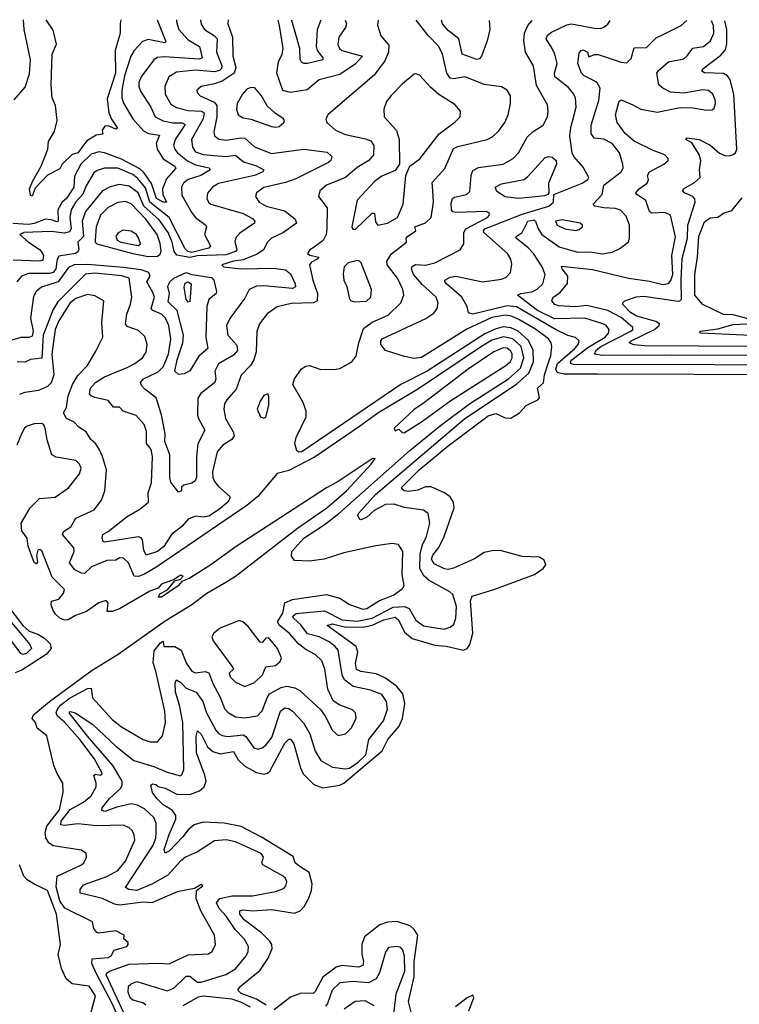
# Model space of a CAD drawing. Extents: x 1954683 to 2060285, y 904798 to 1016299.
# Tile 443 of 472: x 2032409 to 2036198, y 1011070 to 1016256. Entities that reach past the tile are written whole.
import ezdxf

# ---------------------------------------------------------------- set-up
doc = ezdxf.new("R2010")
doc.units = 0

msp = doc.modelspace()

# ---------------------------------------------------------------- linework, layer by layer
at = {"layer": '0CON10XD'}
for points in [[(2033506.1, 1016254.9), (2033504.6, 1016235), (2033529.1, 1016165), (2033531, 1016065), (2033546.6, 1016005), (2033538.4, 1015975), (2033475, 1015932.3), (2033435, 1015918.1), (2033364.7, 1015905.3), (2033342.2, 1015885), (2033343.1, 1015873.1), (2033358.6, 1015855), (2033432.8, 1015822.8), (2033447.3, 1015805), (2033446.5, 1015745), (2033430.6, 1015665), (2033435, 1015644.3), (2033457.9, 1015627.9), (2033495, 1015621.1), (2033575, 1015634.3), (2033595, 1015632.3), (2033645, 1015585.9), (2033735, 1015551.9), (2033905, 1015574.7), (2034028.1, 1015558.1), (2034052.9, 1015535), (2034047.1, 1015515), (2034034.3, 1015505), (2033862.2, 1015417.8), (2033808.5, 1015398.5), (2033695, 1015372.8), (2033655.5, 1015345), (2033650, 1015325), (2033670, 1015295), (2033705.7, 1015275), (2033805, 1015248.8), (2033859.2, 1015205), (2033865.7, 1015185), (2033797.5, 1015135), (2033734.4, 1015105), (2033713.5, 1015085), (2033692.1, 1015045), (2033658.5, 1015021.5), (2033585, 1014992.4), (2033535, 1014984.7), (2033473.3, 1014965), (2033484.1, 1014954.1), (2033572.5, 1014945), (2033745, 1014948), (2033808.6, 1014938.6), (2033835, 1014917.1), (2033859.7, 1014865), (2033860.9, 1014849.1), (2033845, 1014840.8), (2033695, 1014854.3), (2033655, 1014852.6), (2033617.8, 1014835), (2033595, 1014789.2), (2033515, 1014682.9), (2033497.7, 1014645), (2033504, 1014595), (2033552.4, 1014542.4), (2033555, 1014513.3), (2033535, 1014488.6), (2033455, 1014444.5), (2033436.5, 1014405), (2033440.9, 1014365), (2033435.4, 1014345), (2033361.9, 1014288.1), (2033347.3, 1014262.7), (2033345.3, 1014175), (2033350.3, 1014155), (2033383.1, 1014095), (2033347.1, 1014022.9), (2033338.8, 1013955), (2033338.8, 1013845), (2033332.6, 1013827.4), (2033315, 1013815.9), (2033272.5, 1013805), (2033260, 1013795), (2033260, 1013775), (2033245, 1013767.5), (2033205, 1013819.6), (2033199.6, 1013845), (2033198.5, 1013965), (2033173.2, 1014035), (2033175.1, 1014075), (2033155.9, 1014175), (2033127.7, 1014265), (2033069.1, 1014309.1), (2033049.2, 1014329.2), (2033044.5, 1014345), (2033061.3, 1014365), (2033138.7, 1014401.3), (2033165, 1014427.2), (2033192.3, 1014495), (2033203.7, 1014573.7), (2033193.6, 1014645), (2033176.1, 1014685), (2033155, 1014705.6), (2033110, 1014725), (2033101.5, 1014735), (2033117.7, 1014795), (2033110.1, 1014820.1), (2033077.3, 1014875), (2033095.3, 1014905), (2033088.8, 1014925), (2033048.6, 1014938.6), (2032955, 1014950.4), (2032765, 1014967.6), (2032695.1, 1014964.9), (2032665, 1014951.9), (2032610.8, 1014875), (2032522.7, 1014847.3), (2032495.4, 1014825), (2032481, 1014799), (2032464.8, 1014685), (2032479.8, 1014615), (2032475, 1014588.8), (2032457.5, 1014582.5), (2032415, 1014582.7), (2032333, 1014557)], [(2033133.1, 1016255.4), (2033178.9, 1016141.1), (2033175.3, 1016134.7), (2033165, 1016135.4), (2033085, 1016151.9), (2033055, 1016142.2), (2033010.7, 1016095), (2032993.7, 1016065), (2032960.5, 1015960.5), (2032947.4, 1015885), (2032946.9, 1015845), (2032955.9, 1015815.9), (2033004.2, 1015734.2), (2033060.3, 1015670.3), (2033086.3, 1015656.3), (2033145, 1015648.9), (2033128, 1015605), (2033131.9, 1015575), (2033165, 1015524.2), (2033225.5, 1015485), (2033231.5, 1015475), (2033181.5, 1015418.5), (2033161.4, 1015365), (2033162.4, 1015335), (2033182, 1015295), (2033165, 1015294.4), (2033128.2, 1015315), (2033102.8, 1015392.8), (2033062, 1015452), (2033041.4, 1015471.4), (2032945, 1015521.1), (2032855, 1015555.2), (2032825, 1015560.6), (2032785, 1015548.5), (2032730.3, 1015495), (2032697.8, 1015432.2), (2032693.4, 1015375), (2032655, 1015315.1), (2032632.4, 1015295), (2032609.5, 1015255), (2032610.8, 1015195), (2032605, 1015191.9), (2032575, 1015203), (2032545, 1015205.8), (2032485, 1015182.1), (2032455, 1015178), (2032373.4, 1015183.4)], [(2033234.6, 1016255.2), (2033234.7, 1016245), (2033246.5, 1016205), (2033295, 1016150.6), (2033356, 1016115), (2033369.6, 1016055), (2033355, 1016049), (2033169, 1016061), (2033132.2, 1016057.8), (2033114.6, 1016045), (2033047.5, 1015955), (2033036.5, 1015925), (2033035.9, 1015905), (2033045, 1015880), (2033100, 1015795), (2033122.1, 1015745), (2033164.2, 1015724.2), (2033215, 1015713.4), (2033265, 1015712.9), (2033279.6, 1015705), (2033226.5, 1015625), (2033219.3, 1015595), (2033224.8, 1015575), (2033239.5, 1015555), (2033292.6, 1015512.6), (2033335, 1015491.2), (2033405.8, 1015475.8), (2033412.5, 1015465), (2033361.8, 1015435), (2033295, 1015414.8), (2033270.9, 1015395), (2033260.5, 1015375), (2033263, 1015333), (2033315, 1015238.5), (2033335, 1015214.7), (2033388.6, 1015175), (2033391.9, 1015165), (2033381.1, 1015125), (2033412.7, 1015065), (2033405, 1015053.8), (2033315, 1015030.2), (2033294.6, 1015034.6), (2033279.6, 1015049.6), (2033195, 1015214.8), (2033094.8, 1015294.8), (2033071, 1015371), (2033030.6, 1015420.6), (2033005, 1015440.3), (2032925, 1015473.8), (2032855, 1015474.3), (2032817.3, 1015462.7), (2032799.6, 1015450.4), (2032758.7, 1015381.3), (2032742, 1015338), (2032705, 1015296.8), (2032679.5, 1015255), (2032672.7, 1015215), (2032680, 1015155), (2032671, 1015139), (2032645, 1015131.5), (2032575, 1015140.7), (2032430, 1015135), (2032409.2, 1015125), (2032454.7, 1015085), (2032517.1, 1015045), (2032534, 1015015), (2032529.9, 1014990.1), (2032515, 1014984.1), (2032375, 1014990.4)], [(2032380, 1015835), (2032438.2, 1015901.8), (2032459.5, 1015970.5), (2032465.2, 1016045), (2032432.9, 1016205), (2032429.3, 1016256.4)], [(2033361.1, 1016255.1), (2033363.4, 1016233.4), (2033381.8, 1016205), (2033435, 1016172.2), (2033448, 1016155), (2033445.6, 1016085), (2033472.2, 1016015), (2033471.4, 1015998.6), (2033461.3, 1015988.7), (2033435, 1015982.2), (2033335, 1015990.2), (2033235, 1015980), (2033193.8, 1015955), (2033173.2, 1015905), (2033175.3, 1015865), (2033205, 1015812.3), (2033235, 1015793.7), (2033295, 1015778.4), (2033364, 1015774), (2033380.8, 1015765), (2033373.9, 1015735), (2033314.2, 1015625), (2033318, 1015585), (2033335, 1015560.3), (2033375, 1015546.5), (2033495, 1015535.2), (2033545, 1015543.2), (2033587.6, 1015507.6), (2033655, 1015487.1), (2033694.2, 1015465), (2033688.1, 1015455), (2033644.2, 1015435), (2033455.9, 1015394.1), (2033424.6, 1015375), (2033398.1, 1015341.9), (2033393.8, 1015315), (2033402.9, 1015295), (2033415, 1015284.7), (2033585, 1015236.4), (2033635, 1015209.3), (2033646.4, 1015195), (2033644.4, 1015185), (2033568.3, 1015131.7), (2033548.9, 1015111.1), (2033541.5, 1015088.5), (2033551.3, 1015045), (2033545.3, 1015035), (2033495, 1015018.6), (2033345, 1015012), (2033305, 1015004.5), (2033236.3, 1015016.3), (2033221.7, 1015035), (2033211.4, 1015085), (2033191.1, 1015135), (2033142.8, 1015202.8), (2033062.6, 1015275), (2033032.7, 1015345), (2032985, 1015380), (2032932.1, 1015387.9), (2032885, 1015376.5), (2032845.2, 1015354.8), (2032755, 1015246.1), (2032738.5, 1015195), (2032745.5, 1015115), (2032714.1, 1015085), (2032720, 1015045), (2032715, 1015034), (2032703.3, 1015025), (2032615, 1015011.1), (2032605.2, 1014994.8), (2032598.9, 1014945), (2032584.1, 1014925), (2032565, 1014919.8), (2032455, 1014920.4), (2032419.1, 1014905), (2032394, 1014876)], [(2034295.5, 1016253.7), (2034292.1, 1016227.9), (2034310.6, 1016170.6), (2034353.1, 1016123.1), (2034350.3, 1016085), (2034330.9, 1016039.1), (2034275.2, 1015964.8), (2034033.8, 1015756.2), (2034021.4, 1015735), (2034026, 1015715), (2034072, 1015675), (2034125, 1015651.6), (2034229.7, 1015629.7), (2034258.3, 1015618.2), (2034272.9, 1015592.9), (2034271.2, 1015545), (2034247.9, 1015515), (2034185, 1015477.6), (2034125, 1015424.6), (2034024.4, 1015385.6), (2033988.5, 1015355), (2033981.9, 1015325), (2034027.1, 1015265), (2034026.4, 1015155), (2034021.8, 1015125), (2034007.1, 1015092.9), (2033958.8, 1015058.8), (2033936.2, 1015045), (2033923.3, 1015025), (2033936.1, 1015016.1), (2033983.3, 1015005), (2033975.7, 1014995), (2033945, 1014979.5), (2033934.6, 1014965), (2033952.6, 1014885), (2033976.5, 1014815), (2033974.7, 1014775.3), (2033955.7, 1014764.3), (2033838.5, 1014761.5), (2033765, 1014743.2), (2033712.3, 1014707.7), (2033670.8, 1014655), (2033656.5, 1014613.5), (2033653.4, 1014506.6), (2033641.4, 1014465), (2033624.1, 1014435), (2033575.6, 1014384.4), (2033549.3, 1014310.7), (2033499.6, 1014255), (2033487.4, 1014232.6), (2033483.4, 1014205), (2033492.6, 1014155), (2033532.2, 1014085), (2033537.3, 1014065), (2033525, 1014045.5), (2033477.5, 1014015), (2033449.1, 1013980.9), (2033424.7, 1013875), (2033425.9, 1013845), (2033434.8, 1013824.8), (2033455, 1013798.5), (2033514.6, 1013745), (2033515.3, 1013735), (2033503.8, 1013715), (2033455.7, 1013674.3), (2033405, 1013642.1), (2033376.2, 1013636.2), (2033335, 1013641.7), (2033296.5, 1013625), (2033263.1, 1013586.9), (2033207.9, 1013545), (2033167.9, 1013482.1), (2033134.7, 1013455), (2033075, 1013436.2), (2033062.4, 1013462.4), (2033055, 1013516.9), (2033048, 1013528), (2033035, 1013533.3), (2032855, 1013504.6), (2032848.8, 1013508.8), (2032843.2, 1013525), (2032845.7, 1013545), (2032875, 1013560.6), (2032975, 1013640), (2033041.9, 1013678.1), (2033086.2, 1013715), (2033086, 1013765), (2033102.4, 1013817.6), (2033108.7, 1013955), (2033101.7, 1013991.7), (2033077.1, 1014025), (2033077.1, 1014087.1), (2033063.8, 1014125), (2033022.3, 1014172.3), (2032954.3, 1014194.3), (2032935, 1014215.8), (2032903.3, 1014215), (2032875, 1014250.7), (2032805, 1014266.8), (2032785.8, 1014275), (2032776.4, 1014286.4), (2032780.8, 1014315), (2032807.1, 1014345), (2032855.5, 1014375), (2032975, 1014423.6), (2033015, 1014446.1), (2033054.5, 1014475), (2033073.8, 1014505), (2033080, 1014545), (2033067.7, 1014587.7), (2033035, 1014618.5), (2032975, 1014640.6), (2032966.7, 1014655), (2032972.2, 1014705), (2032992.7, 1014757.3), (2032998.6, 1014795), (2032984.6, 1014895), (2032947.1, 1014907.1), (2032805, 1014921.6), (2032755, 1014915.8), (2032609.9, 1014770.1), (2032585, 1014730), (2032533, 1014595), (2032525.8, 1014474.2), (2032465, 1014466.2), (2032435, 1014452.7), (2032395, 1014454.1)], [(2032941.4, 1016255.7), (2032937.5, 1016235), (2032937.5, 1016185), (2032911.4, 1016095), (2032913.8, 1015975), (2032869.9, 1015840.1), (2032877.8, 1015765), (2032891.9, 1015731.9), (2032923.8, 1015685), (2032915, 1015680), (2032875, 1015698), (2032857.5, 1015695), (2032843.8, 1015675), (2032845.8, 1015654.2), (2032812.1, 1015647.9), (2032761.9, 1015618.1), (2032715, 1015555.8), (2032685, 1015546.7), (2032632.5, 1015495), (2032619.3, 1015470.7), (2032555, 1015437.5), (2032490.7, 1015369.3), (2032475, 1015326.7), (2032465, 1015330), (2032460, 1015365), (2032476, 1015405), (2032522.5, 1015485), (2032556.2, 1015575), (2032560, 1015615), (2032591.7, 1015668.3), (2032606.2, 1015725), (2032598.1, 1015805), (2032579.5, 1015845), (2032573.8, 1015913.8), (2032579.4, 1016075), (2032602.8, 1016127.2), (2032585, 1016200.8), (2032548.3, 1016256.2)], [(2033127.2, 1011972.8), (2033127.3, 1012025), (2033115, 1012054.5), (2033065, 1012100), (2033029.7, 1012119.7), (2032995, 1012125.6), (2032920.9, 1012109.1), (2032856.6, 1012086.6), (2032841.8, 1012091.8), (2032843.1, 1012105), (2032881.6, 1012155), (2032942.1, 1012207.9), (2032948.9, 1012225), (2032947.7, 1012245), (2032898.3, 1012328.3), (2032765, 1012483), (2032669.6, 1012605), (2032675, 1012613.1), (2032700.6, 1012605), (2032793.5, 1012543.5), (2032915, 1012429.5), (2033009.2, 1012355), (2033115, 1012322), (2033185, 1012292.5), (2033255, 1012273.1), (2033265, 1012282), (2033273.8, 1012306.2), (2033267.7, 1012555), (2033250.5, 1012645), (2033228.4, 1012715), (2033227.4, 1012762.6), (2033235, 1012779.2), (2033255, 1012766.9), (2033285, 1012734.8), (2033337.5, 1012715), (2033373.2, 1012665), (2033392, 1012605), (2033441.2, 1012515), (2033456.3, 1012496.3), (2033475, 1012485.3), (2033505, 1012480), (2033585, 1012489), (2033600, 1012480), (2033641.6, 1012421.6), (2033665, 1012414.6), (2033685, 1012421.1), (2033705, 1012435.4), (2033735.8, 1012475), (2033782.4, 1012615), (2033805, 1012632.3), (2033825, 1012628.2), (2033845, 1012614.6), (2033902.7, 1012552.7), (2033935.8, 1012495), (2033964, 1012404), (2033994.6, 1012355), (2034055, 1012319.1), (2034125, 1012311.4), (2034145, 1012314.8), (2034191.6, 1012345), (2034231.9, 1012385), (2034246.5, 1012465), (2034325, 1012563.6), (2034345.3, 1012625), (2034340.3, 1012665), (2034315, 1012701.2), (2034255.2, 1012725.2), (2034165, 1012743.6), (2034119.8, 1012779.8), (2034107.4, 1012805), (2034086.2, 1012935), (2034070.4, 1012955), (2034038.7, 1012978.7), (2033985.4, 1013005), (2033925, 1013022.1), (2033889.7, 1013069.7), (2033849.7, 1013105), (2033846.8, 1013115), (2033865, 1013129.5), (2034012.9, 1013142.9), (2034106.8, 1013095), (2034185, 1013088.3), (2034265, 1013103.8), (2034375, 1013161.8), (2034435.4, 1013165.4), (2034459.1, 1013155), (2034494.1, 1013094.1), (2034535, 1013063.6), (2034644.1, 1013045.9), (2034675, 1013056.2), (2034695, 1013073.1), (2034704.7, 1013105), (2034708.3, 1013165), (2034689.2, 1013229.2), (2034673.2, 1013243.2), (2034565, 1013302.1), (2034537.1, 1013327.1), (2034516.3, 1013365), (2034516.6, 1013445), (2034529, 1013491), (2034550.3, 1013535), (2034567.7, 1013605), (2034560, 1013655), (2034535, 1013673.8), (2034435, 1013687.3), (2034380, 1013705), (2034335, 1013702.1), (2034275, 1013671.5), (2034234, 1013635), (2034205, 1013622), (2034197.5, 1013625), (2034190, 1013645), (2034192.5, 1013655), (2034281.4, 1013755), (2034752.9, 1014155), (2035024, 1014336), (2035089.7, 1014395), (2035114.1, 1014455), (2035113, 1014515), (2035087.3, 1014567.3), (2035033.2, 1014615), (2034995, 1014633.3), (2034955, 1014638.5), (2034912.9, 1014627.1), (2034858.1, 1014601.9), (2034555, 1014405.3), (2034415, 1014335.5), (2033895, 1013979.8), (2033878.4, 1013978.4), (2033867.9, 1013985), (2033857.3, 1014025), (2033864.2, 1014055), (2033916.6, 1014165), (2033917.5, 1014195), (2033900.7, 1014240.7), (2033847.4, 1014335), (2033855.2, 1014365), (2033893.3, 1014416.7), (2033915, 1014431.2), (2033935, 1014435.3), (2033995, 1014414), (2034075, 1014415.4), (2034095, 1014419.6), (2034157.5, 1014455), (2034181.1, 1014485), (2034194.8, 1014555), (2034219.8, 1014630.2), (2034265, 1014663.4), (2034349.3, 1014700.7), (2034416.4, 1014765), (2034431.5, 1014805), (2034425.4, 1014835), (2034398.2, 1014895), (2034344, 1014965), (2034342.2, 1014985), (2034367, 1015023), (2034446.2, 1015085), (2034444, 1015105), (2034450, 1015115), (2034493.8, 1015145), (2034490, 1015165), (2034545, 1015186), (2034575.2, 1015214.8), (2034587.8, 1015295), (2034584.6, 1015355.4), (2034581.2, 1015398.8), (2034647.6, 1015472.4), (2034692.3, 1015577.7), (2034715, 1015588.1), (2034870, 1015625), (2034899.1, 1015640.9), (2034930.4, 1015669.6), (2034962.7, 1015715), (2034980, 1015755), (2034992.7, 1015815), (2034993.1, 1015855), (2034975, 1015886), (2034945, 1015901.9), (2034854.8, 1015914.8), (2034755, 1015955.3), (2034695, 1015945.2), (2034675, 1015948.4), (2034658, 1015975), (2034634.7, 1016075), (2034615.4, 1016115), (2034561.2, 1016171.2), (2034496.7, 1016253.4)], [(2034123.1, 1016254), (2034130, 1016235), (2034124.6, 1016215), (2034089.5, 1016165), (2034084.6, 1016125.4), (2034091.8, 1016105), (2034105, 1016094.6), (2034212.9, 1016065), (2034175, 1016022.8), (2034095, 1015968.1), (2033985, 1015938.8), (2033922.8, 1015887.2), (2033835, 1015872.1), (2033795, 1015883.1), (2033761.9, 1015975), (2033771.4, 1016035), (2033790.7, 1016075), (2033795.3, 1016104.7), (2033777.4, 1016225), (2033770.5, 1016254.5)], [(2033993.7, 1016254.2), (2033975.6, 1016204.4), (2033970.2, 1016115), (2033974.8, 1016095), (2034005.3, 1016055), (2034004.4, 1016045.6), (2033925, 1016025.9), (2033905.4, 1016025.4), (2033892.4, 1016032.4), (2033886, 1016046), (2033882.9, 1016105), (2033842.3, 1016252.3), (2033842, 1016254.4)], [(2035194.8, 1014455.2), (2035205.5, 1014485.5), (2035210.9, 1014535), (2035207.5, 1014555), (2035193.1, 1014575), (2035125, 1014625.7), (2035036.9, 1014676.9), (2034997.5, 1014695), (2034965, 1014700.6), (2034895, 1014687.5), (2034763.5, 1014626.5), (2034525, 1014477.3), (2034485, 1014472.7), (2034435, 1014481.7), (2034335, 1014513.4), (2034310, 1014545), (2034309.5, 1014565), (2034317.8, 1014575), (2034548, 1014682), (2034589.3, 1014710.7), (2034606.9, 1014735), (2034612.3, 1014765), (2034600.8, 1014795), (2034528.3, 1014861.7), (2034481.7, 1014915), (2034472.4, 1014945), (2034475, 1014956.9), (2034493.6, 1014966.4), (2034546.1, 1014963.9), (2034594.8, 1014975.2), (2034728, 1015045), (2034747.5, 1015075), (2034747.5, 1015135), (2034757.2, 1015155), (2034872.2, 1015215), (2034880.6, 1015225), (2034882.5, 1015235), (2034866.3, 1015246.3), (2034705, 1015240.8), (2034689.5, 1015245), (2034682.7, 1015255), (2034680.5, 1015289.5), (2034687.8, 1015315), (2034698, 1015322), (2034761.2, 1015335), (2034779.3, 1015350.7), (2034786.7, 1015435), (2034795, 1015461.5), (2034825, 1015478.2), (2034955, 1015496.1), (2035006.9, 1015525), (2035035, 1015554.3), (2035081.6, 1015638.4), (2035112.1, 1015667.9), (2035165, 1015701.1), (2035187.1, 1015745), (2035191.2, 1015775), (2035187.1, 1015807.1), (2035129.3, 1015909.3), (2035113.3, 1016013.3), (2035072.3, 1016085), (2035062.4, 1016145), (2035066.9, 1016185), (2035084.3, 1016225.7), (2035107.8, 1016252.6)], [(2034880.9, 1016252.9), (2034884.7, 1016204.7), (2034870.4, 1016145), (2034840.8, 1016065), (2034829.6, 1016050.4), (2034815, 1016046.2), (2034738.1, 1016075), (2034721.8, 1016155), (2034665, 1016199.5), (2034634.4, 1016235), (2034630.5, 1016253.2)], [(2037487.8, 1014382.2), (2035451.1, 1014388.9), (2035275, 1014389.6), (2035238.7, 1014398.7), (2035232, 1014415), (2035239.9, 1014445), (2035331.9, 1014525), (2035348.8, 1014545), (2035354.5, 1014565), (2035335, 1014581.8), (2035295, 1014592.7), (2035233, 1014623), (2035025, 1014743.7), (2034975, 1014750.1), (2034795, 1014704.5), (2034771.7, 1014711.7), (2034764.1, 1014745), (2034736.5, 1014795), (2034656.7, 1014865), (2034646.9, 1014875), (2034647.1, 1014885), (2034675, 1014900), (2034705, 1014905.3), (2034845, 1014876.4), (2034945, 1014890.3), (2034969.7, 1014900.3), (2034992.2, 1014925), (2035000.7, 1014969.3), (2034995.5, 1014995), (2034976.5, 1015025), (2034852.7, 1015135), (2034850.5, 1015145), (2034858.1, 1015155), (2035055, 1015232.1), (2035194.3, 1015275), (2035218.6, 1015295), (2035221.2, 1015335), (2035371.1, 1015395), (2035400.8, 1015415), (2035405.5, 1015425), (2035375, 1015479.2), (2035326.9, 1015535), (2035317.8, 1015555), (2035305.3, 1015645.3), (2035310.9, 1015689.1), (2035339.3, 1015795), (2035335, 1015843.3), (2035326.8, 1015865), (2035299.1, 1015899.1), (2035227.2, 1015955), (2035224.2, 1015975), (2035239.4, 1016025), (2035227.3, 1016075), (2035212.6, 1016105), (2035181.2, 1016155), (2035187.5, 1016175), (2035208.8, 1016191.2), (2035290, 1016230), (2035315, 1016235.3), (2035435, 1016211.5), (2035465, 1016210.6), (2035485, 1016217.1), (2035505, 1016232), (2035518.4, 1016252)], [(2036804.1, 1014435.9), (2035325, 1014440.3), (2035310, 1014445), (2035308.4, 1014455), (2035315.2, 1014465), (2035399.8, 1014530.2), (2035490.6, 1014585), (2035508.6, 1014605), (2035512.1, 1014625), (2035496.4, 1014645), (2035479.4, 1014655), (2035385, 1014684), (2035225, 1014681.6), (2035135, 1014725.1), (2035030.6, 1014805), (2035048, 1014815), (2035105, 1014823), (2035133.5, 1014836.5), (2035162.9, 1014865), (2035175.5, 1014915), (2035160.3, 1014955), (2035113.3, 1015025), (2035085.8, 1015055), (2035023.1, 1015105), (2035022.5, 1015115), (2035055, 1015135.5), (2035085, 1015194.7), (2035115, 1015202.2), (2035125.4, 1015195.4), (2035139.1, 1015155), (2035158.4, 1015125), (2035250.1, 1015060.1), (2035345, 1015032.4), (2035415, 1015033.5), (2035475, 1015023.3), (2035528.5, 1015031.5), (2035569, 1015051), (2035614.5, 1015085.5), (2035620, 1015105), (2035619.6, 1015175), (2035601.8, 1015221.8), (2035572.7, 1015252.7), (2035545, 1015262), (2035484, 1015266), (2035436.2, 1015275), (2035428.1, 1015285), (2035475.5, 1015335), (2035483.6, 1015385), (2035575.4, 1015455), (2035586, 1015475), (2035584.6, 1015495), (2035566.2, 1015555), (2035527.8, 1015605), (2035485, 1015626.9), (2035435, 1015632.3), (2035417.3, 1015655), (2035418.5, 1015701.5), (2035458.9, 1015831.1), (2035465.3, 1015895), (2035447.4, 1015927.4), (2035380.9, 1015960.9), (2035367.3, 1015975), (2035348.2, 1016025), (2035355, 1016080), (2035365, 1016094.3), (2035375, 1016097.7), (2035397.8, 1016085), (2035405, 1016060), (2035435, 1016073.8), (2035455, 1016073.3), (2035575, 1016033.2), (2035605, 1016029.5), (2035628.7, 1016051.3), (2035645, 1016108.6), (2035709.4, 1016110.6), (2035759.4, 1016160.6), (2035800.1, 1016179.9), (2035892, 1016225), (2035921.5, 1016251.4)], [(2037325.7, 1014484.3), (2035805, 1014490.2), (2035475, 1014487.6), (2035435.5, 1014495), (2035443.2, 1014515), (2035468.4, 1014535), (2035627.3, 1014615), (2035637.2, 1014625), (2035636.7, 1014635), (2035575, 1014687.3), (2035505, 1014724.5), (2035395, 1014751), (2035335, 1014743.1), (2035245, 1014749.7), (2035226.7, 1014756.7), (2035211.1, 1014775), (2035218.1, 1014795), (2035252.6, 1014817.4), (2035293.2, 1014866.8), (2035294.2, 1014905), (2035264.7, 1014945), (2035261.5, 1014958.5), (2035425, 1014940.5), (2035614.8, 1014894.8), (2035725, 1014879.3), (2035795, 1014860.8), (2035825, 1014867.5), (2035837.5, 1014882.5), (2035847, 1014915), (2035842.2, 1015015), (2035862.2, 1015112.3), (2035835, 1015227.5), (2035805, 1015240), (2035735, 1015237.3), (2035725, 1015245.8), (2035704.8, 1015304.8), (2035658.5, 1015335), (2035653.8, 1015345), (2035669.6, 1015365), (2035712.5, 1015395), (2035719.4, 1015415), (2035714.4, 1015435), (2035725, 1015454.4), (2035800.6, 1015495), (2035822.5, 1015515), (2035824, 1015525), (2035806.2, 1015545), (2035745, 1015567.2), (2035645, 1015617.2), (2035597.5, 1015657.5), (2035554.7, 1015715), (2035546.7, 1015755), (2035565, 1015827.5), (2035575, 1015834), (2035637.6, 1015807.6), (2035680, 1015785), (2035765, 1015770), (2035885.9, 1015794.1), (2035955, 1015792), (2036025, 1015780), (2036055, 1015782), (2036065, 1015790), (2036072.5, 1015815), (2036070.8, 1015835), (2036057.5, 1015865), (2036035, 1015884.2), (2036005, 1015887.8), (2035905, 1015869.4), (2035835, 1015874.4), (2035795.8, 1015895), (2035774, 1015914), (2035764, 1015975), (2035771.6, 1015988.4), (2035825, 1016033.8), (2035905, 1016050.9), (2035923.9, 1016066.1), (2035952.9, 1016107.1), (2036008.6, 1016115), (2036045.3, 1016145), (2036063.3, 1016185), (2036062.3, 1016225), (2036051, 1016251.2)], [(2037035, 1014533.2), (2035985, 1014536.7), (2035698.7, 1014538.7), (2035645, 1014543.4), (2035621.8, 1014551.8), (2035618.1, 1014555), (2035627.9, 1014565), (2035751, 1014625), (2035775.4, 1014645), (2035777.3, 1014655), (2035757.6, 1014667.6), (2035658.6, 1014695), (2035624.6, 1014715), (2035584.2, 1014755.8), (2035584, 1014765), (2035595.8, 1014775), (2035655, 1014797.1), (2035695, 1014799.3), (2035875, 1014774), (2035885.2, 1014774.8), (2035894.1, 1014785), (2035891.3, 1014885), (2035897.7, 1014997.7), (2035924.9, 1015105), (2035927.1, 1015175), (2035965.6, 1015295), (2035963.2, 1015313.2), (2035953.8, 1015325), (2035908.8, 1015345), (2035900, 1015355), (2035904.2, 1015365), (2035961.9, 1015398.1), (2035991.1, 1015425), (2035987.5, 1015465), (2035996, 1015514), (2035985.6, 1015545.6), (2035947.4, 1015607.4), (2035916.2, 1015625), (2035923.3, 1015635), (2035986, 1015626), (2036045, 1015596.2), (2036093.3, 1015553.3), (2036121.5, 1015541.5), (2036145, 1015540), (2036165, 1015546.5), (2036177.2, 1015555), (2036184.7, 1015575), (2036169.1, 1015865), (2036150.5, 1015940.5), (2036135, 1015960.6), (2036115, 1015972.7), (2036015, 1015977.1), (2036000.4, 1015985), (2036005, 1015997.5), (2036100.7, 1016069.3), (2036125, 1016098.1), (2036131.5, 1016128.5), (2036132.5, 1016205), (2036122.3, 1016251.1)], [(2034175, 1015151.4), (2034265, 1015237.2), (2034276.5, 1015236.5), (2034282.2, 1015192.2), (2034295, 1015173.8), (2034346.2, 1015185), (2034398.5, 1015215), (2034427.5, 1015285), (2034441.9, 1015435), (2034462.9, 1015485), (2034515, 1015524.2), (2034617.3, 1015655), (2034702.4, 1015717.6), (2034727.1, 1015745), (2034730, 1015775), (2034699.5, 1015809.5), (2034615, 1015862.9), (2034571.3, 1015901.3), (2034513.8, 1015965), (2034495, 1015971.4), (2034485, 1015968.6), (2034425, 1015919.4), (2034365, 1015857.1), (2034340, 1015825), (2034326.9, 1015785), (2034327.5, 1015745), (2034392.6, 1015672.6), (2034406, 1015626), (2034408.6, 1015495), (2034385, 1015461.9), (2034315, 1015432.7), (2034276.9, 1015405), (2034186.5, 1015305), (2034157.5, 1015165), (2034162.5, 1015152.5), (2034175, 1015151.4)], [(2033755, 1015690), (2033775, 1015694.2), (2033800, 1015715), (2033803.3, 1015725), (2033797.5, 1015735), (2033754.1, 1015764.1), (2033712.3, 1015802.3), (2033682.7, 1015855), (2033647, 1015897), (2033625, 1015898.9), (2033605, 1015890.6), (2033581.1, 1015865), (2033553.5, 1015815), (2033550.5, 1015785), (2033559.2, 1015755), (2033585, 1015739.6), (2033625, 1015733.2), (2033735, 1015694.4), (2033755, 1015690)], [(2035035, 1015315.3), (2034965, 1015322.8), (2034921.2, 1015351.2), (2034912.1, 1015375), (2034945, 1015392.2), (2035065, 1015415.3), (2035085, 1015430.3), (2035175, 1015531.1), (2035195, 1015536.4), (2035212, 1015532), (2035232.9, 1015515), (2035235.5, 1015495.5), (2035192.9, 1015395), (2035195.7, 1015344.3), (2035190, 1015335), (2035172, 1015328), (2035125, 1015323.5), (2035035, 1015315.3)], [(2033085, 1015009.5), (2033135, 1015011.2), (2033148.8, 1015021.2), (2033153.6, 1015036.4), (2033148.3, 1015078.3), (2033132, 1015125), (2033072.8, 1015205), (2032995, 1015287.3), (2032965, 1015298.4), (2032925, 1015293), (2032875, 1015266.9), (2032834, 1015226), (2032812, 1015165), (2032805.6, 1015095), (2032806.2, 1015085), (2032815.6, 1015075.6), (2033004.3, 1015024.3), (2033085, 1015009.5)], [(2036245, 1014681.4), (2036165, 1014702), (2036115, 1014703.8), (2036005, 1014756), (2035964.4, 1014805), (2035963.6, 1014915), (2035977.5, 1015005), (2035984.7, 1015115), (2036015, 1015192.5), (2036045, 1015213.3), (2036084.1, 1015215.9), (2036115, 1015236.7), (2036158, 1015252), (2036212.3, 1015317.7)], [(2035334.5, 1015145.5), (2035355, 1015150.5), (2035371.4, 1015165), (2035371.4, 1015175), (2035360, 1015185), (2035265, 1015202.1), (2035230.8, 1015195), (2035238.6, 1015175), (2035278.8, 1015155), (2035334.5, 1015145.5)], [(2033035, 1015066.9), (2033044.6, 1015075.4), (2033035, 1015107.1), (2033024.4, 1015125), (2032995, 1015143.1), (2032952.8, 1015147.2), (2032927.1, 1015132.9), (2032914.6, 1015115.4), (2032922.3, 1015095), (2032940.9, 1015085), (2033035, 1015066.9)], [(2034170.5, 1014770.5), (2034235, 1014773), (2034258.1, 1014795), (2034261.7, 1014835), (2034207.1, 1014975), (2034198.8, 1014985), (2034187.2, 1014987.2), (2034137.5, 1014975), (2034117.5, 1014955), (2034111.7, 1014918.3), (2034115.8, 1014885), (2034131.4, 1014851.4), (2034145.6, 1014785), (2034154.7, 1014774.7), (2034170.5, 1014770.5)], [(2033245, 1014387.9), (2033226.2, 1014405), (2033237, 1014465), (2033268.4, 1014555), (2033271, 1014595), (2033237.2, 1014725), (2033191, 1014771), (2033197.3, 1014815), (2033189.2, 1014850.8), (2033199.3, 1014875), (2033219.8, 1014895), (2033285, 1014924.7), (2033315, 1014914.8), (2033419, 1014899), (2033430.3, 1014885), (2033444.5, 1014825), (2033442.9, 1014815), (2033405, 1014781.9), (2033393.4, 1014746.6), (2033388.3, 1014585), (2033400, 1014525), (2033352, 1014485), (2033305, 1014406.4), (2033275, 1014391.8), (2033245, 1014387.9)], [(2033295, 1014767.8), (2033285, 1014781.9), (2033275.2, 1014845), (2033280.8, 1014869.2), (2033293.9, 1014876.1), (2033311.8, 1014865), (2033305, 1014771.2), (2033295, 1014767.8)], [(2034197.1, 1014112.9), (2033965, 1013954.7), (2033825, 1013881.1), (2033765, 1013865.7), (2033662.2, 1013745), (2033605, 1013697.7), (2033130.5, 1013375), (2033065, 1013336.7), (2033035, 1013323.2), (2033011.9, 1013325), (2032980.9, 1013395), (2032955, 1013420.6), (2032935, 1013421.1), (2032915, 1013410), (2032867.6, 1013407.6), (2032787.3, 1013375), (2032750.8, 1013339.2), (2032735, 1013340.6), (2032698.3, 1013358.3), (2032671.2, 1013395), (2032695.9, 1013455), (2032693.8, 1013475), (2032633.3, 1013545), (2032639.6, 1013560.4), (2032678.1, 1013585), (2032705, 1013630), (2032800, 1013675), (2032838.8, 1013725), (2032857.5, 1013775), (2032865.4, 1013884.6), (2032845.4, 1013955), (2032827.2, 1013995), (2032808.2, 1014025), (2032783.8, 1014045), (2032758.6, 1014085), (2032719.5, 1014109.5), (2032695, 1014136.7), (2032655.4, 1014155.4), (2032640, 1014185), (2032655.9, 1014214.1), (2032663.2, 1014275), (2032686.5, 1014335), (2032715, 1014382.2), (2032765, 1014435.5), (2032809.5, 1014510.5), (2032846.1, 1014585), (2032840.8, 1014659.2), (2032852.5, 1014775), (2032805, 1014802.5), (2032765, 1014808.2), (2032705, 1014787.5), (2032675, 1014764.5), (2032615, 1014670.2), (2032594.7, 1014625), (2032578.1, 1014495), (2032589.3, 1014385), (2032575, 1014344.5), (2032555, 1014323.8), (2032507.2, 1014302.8), (2032435, 1014292.1), (2032408.1, 1014281.9)], [(2036335, 1014589.2), (2035992.5, 1014605), (2035992.5, 1014615), (2036085, 1014628.9), (2036165, 1014651.5), (2036305, 1014658)], [(2032957, 1011025), (2032864.6, 1011225.4), (2032866.9, 1011235), (2032880.9, 1011245), (2032985, 1011280.8), (2033137.4, 1011287.4), (2033195, 1011283.3), (2033295, 1011331.2), (2033403.6, 1011336.4), (2033422.4, 1011347.6), (2033440.5, 1011385), (2033434.6, 1011435), (2033362.5, 1011562.5), (2033338, 1011625), (2033340.3, 1011669.7), (2033373.3, 1011695), (2033365, 1011701.2), (2033329.2, 1011680.8), (2033238.1, 1011661.9), (2033105, 1011604.5), (2033058.9, 1011608.9), (2032935, 1011592.7), (2032908.3, 1011598.3), (2032845, 1011627.4), (2032727.8, 1011655), (2032726.8, 1011675), (2032745, 1011699.2), (2032867, 1011743), (2032926, 1011775), (2032966.2, 1011825), (2033015.4, 1011935), (2033012.3, 1011962.3), (2033001.1, 1011985), (2032985, 1012000.5), (2032955, 1012013.8), (2032815, 1012009.6), (2032715, 1012020), (2032645, 1012011.4), (2032624.7, 1012014.7), (2032627.4, 1012035), (2032675, 1012096.7), (2032745, 1012134.7), (2032785, 1012167.5), (2032811.2, 1012215), (2032811.5, 1012235), (2032798.8, 1012275), (2032808.3, 1012281.7), (2032835, 1012277.5), (2032842.5, 1012285), (2032838.8, 1012295), (2032800.9, 1012365), (2032724.8, 1012465), (2032645, 1012555.6), (2032607.2, 1012587.2), (2032601.5, 1012605), (2032607.2, 1012625), (2032623.3, 1012646.7), (2032675, 1012685.1), (2032765, 1012732.9), (2032785.7, 1012735.7), (2032792.5, 1012685), (2032895, 1012570.3), (2032945, 1012531.8), (2033058, 1012465), (2033095, 1012453.5), (2033135, 1012453.1), (2033161.5, 1012485), (2033177.2, 1012555), (2033172.7, 1012615), (2033126.3, 1012825), (2033111.7, 1012868.3), (2033117.5, 1012932.5), (2033150, 1012975), (2033165, 1012982.5), (2033167.5, 1012955), (2033225, 1012955.4), (2033259.2, 1012935), (2033287.1, 1012865), (2033315, 1012824.1), (2033335, 1012816.7), (2033385, 1012823.4), (2033405, 1012816.7), (2033426.8, 1012756.8), (2033461.6, 1012695), (2033489.6, 1012625), (2033506.8, 1012606.8), (2033544.8, 1012584.8), (2033595, 1012578.8), (2033660.3, 1012589.7), (2033684.8, 1012615.2), (2033711.4, 1012685), (2033724.9, 1012705.1), (2033785, 1012739.8), (2033815, 1012745.2), (2033856.9, 1012736.9), (2033883.4, 1012723.4), (2033992.3, 1012622.3), (2034017.8, 1012587.8), (2034055, 1012512.5), (2034085, 1012485.8), (2034125, 1012494.3), (2034154.4, 1012525), (2034179.5, 1012575), (2034177.1, 1012605), (2034161.2, 1012621.2), (2034095, 1012645.5), (2034058.8, 1012668.8), (2034031, 1012731), (2034015.7, 1012835.7), (2033999.5, 1012879.5), (2033965, 1012912.7), (2033915, 1012938.9), (2033877.7, 1012967.7), (2033827.9, 1013025), (2033777.1, 1013065), (2033766.3, 1013085), (2033795, 1013131.2), (2033805.5, 1013184.5), (2033845, 1013201.7), (2034025, 1013229.1), (2034095, 1013209.6), (2034145, 1013175.5), (2034215, 1013151.8), (2034235.8, 1013155), (2034303.4, 1013196.6), (2034377.1, 1013225), (2034425, 1013261.1), (2034433.4, 1013276.6), (2034422.9, 1013335), (2034425.3, 1013455), (2034402.6, 1013492.6), (2034367.4, 1013497.4), (2034284.2, 1013485.8), (2034115, 1013447.6), (2034011.2, 1013415), (2033935, 1013404.4), (2033855, 1013408), (2033840, 1013430), (2033842.1, 1013455), (2033904.3, 1013525), (2034011.2, 1013595), (2034088.7, 1013655), (2034462.3, 1013987.7), (2034625, 1014119), (2034776.6, 1014233.4), (2034983.3, 1014365), (2035045, 1014421.1), (2035063.9, 1014475), (2035049.6, 1014535), (2035005, 1014575.2), (2034956.2, 1014586.2), (2034895, 1014568.1), (2034835, 1014531.6), (2034508.4, 1014311.6), (2034295, 1014183.7), (2034197.1, 1014112.9)], [(2034425, 1014080), (2034435, 1014082.5), (2034525, 1014137.5), (2034679.5, 1014250.5), (2034968.2, 1014435), (2034991.4, 1014455), (2035002, 1014475), (2035002.4, 1014495), (2034995, 1014511.1), (2034975, 1014525.6), (2034955, 1014528), (2034905, 1014507), (2034770, 1014415), (2034540.4, 1014239.6), (2034485, 1014203.8), (2034380, 1014105), (2034385, 1014090), (2034405, 1014100), (2034425, 1014080)], [(2033705.7, 1011065), (2033655, 1011096.6), (2033575, 1011127.9), (2033557.7, 1011145), (2033568.2, 1011161.8), (2033675, 1011249.4), (2033717.5, 1011312.5), (2033738.3, 1011365), (2033736.2, 1011385), (2033724.2, 1011405), (2033683.1, 1011445), (2033590.2, 1011515), (2033567.3, 1011545), (2033568.1, 1011561.9), (2033585, 1011568), (2033635, 1011562.4), (2033735, 1011569.4), (2033855, 1011549.7), (2033885, 1011561.8), (2033906.2, 1011585), (2033928.7, 1011625), (2033945, 1011669.2), (2033948.5, 1011705), (2033933.5, 1011765), (2033879.3, 1011799.3), (2033858.9, 1011815), (2033848.2, 1011848.2), (2033681.2, 1011951.2), (2033575, 1012006.6), (2033485.2, 1012025.2), (2033375, 1012029.2), (2033327.3, 1012015), (2033295, 1011989.7), (2033268.3, 1011951.7), (2033195, 1011876), (2033175, 1011865.5), (2033170, 1011885), (2033195.5, 1011965), (2033230, 1012045), (2033231.2, 1012065), (2033212.4, 1012092.4), (2033165, 1012121.7), (2033130.4, 1012155), (2033108.6, 1012185), (2033098.8, 1012225), (2033108, 1012232), (2033125, 1012228.5), (2033138, 1012218), (2033175, 1012208.4), (2033236.8, 1012176.8), (2033305, 1012175.6), (2033355, 1012193.8), (2033380, 1012215), (2033389.8, 1012245), (2033382.7, 1012277.3), (2033338.8, 1012395), (2033337.8, 1012482.2), (2033345, 1012510.8), (2033365, 1012493.6), (2033396.9, 1012426.9), (2033425, 1012401.7), (2033465, 1012390), (2033535, 1012401.2), (2033558.5, 1012358.5), (2033595, 1012325.3), (2033655, 1012291.7), (2033695, 1012282.4), (2033712.7, 1012287.3), (2033725, 1012298.7), (2033805, 1012445.4), (2033825, 1012466.2), (2033835, 1012467.3), (2033852.7, 1012442.7), (2033887.1, 1012315), (2033901.6, 1012285), (2033957.5, 1012227.5), (2034005, 1012210), (2034094.8, 1012224.8), (2034115, 1012234.7), (2034317, 1012405), (2034346.6, 1012465), (2034406.1, 1012535), (2034424.3, 1012575), (2034437.5, 1012655), (2034426.1, 1012705), (2034394.2, 1012745), (2034335, 1012788.9), (2034285, 1012810.2), (2034205, 1012823.8), (2034182.9, 1012832.9), (2034176.7, 1012865), (2034188.3, 1012925), (2034180.7, 1012955), (2034027.5, 1013065), (2034056.6, 1013073.4), (2034118.6, 1013058.6), (2034215, 1013056.5), (2034265, 1013067.5), (2034326.2, 1013096.2), (2034385, 1013109), (2034403.8, 1013095), (2034435, 1013031.2), (2034475, 1012997.2), (2034595, 1012961.7), (2034655, 1012956), (2034745, 1012936), (2034765, 1012944.5), (2034779.5, 1012965), (2034795.2, 1013025), (2034781.8, 1013195), (2034790.7, 1013219.3), (2034905, 1013254.5), (2035118.9, 1013335), (2035165.5, 1013365), (2035179.1, 1013385), (2035170.2, 1013410.2), (2035145.3, 1013425.3), (2035055, 1013429.7), (2034945, 1013458.9), (2034905, 1013460.5), (2034855, 1013449.7), (2034803.3, 1013416.7), (2034692.3, 1013367.7), (2034665, 1013360.9), (2034645, 1013363.3), (2034591, 1013391), (2034577.3, 1013415), (2034583.6, 1013436.4), (2034615, 1013476.1), (2034643.3, 1013535), (2034695.7, 1013685), (2034692.7, 1013715), (2034675, 1013743.5), (2034645, 1013763.6), (2034574.7, 1013795.3), (2034545, 1013795.3), (2034505, 1013778.1), (2034455, 1013770.7), (2034433.1, 1013775), (2034421.2, 1013785), (2034420.5, 1013795), (2034512.5, 1013885), (2034665, 1014011.4), (2034875, 1014169.4), (2034915, 1014182.4), (2034965, 1014158.9), (2034995, 1014156.8), (2035040, 1014185), (2035075, 1014224), (2035137.5, 1014255), (2035145.5, 1014265), (2035134.7, 1014315), (2035166.6, 1014343.4), (2035172.7, 1014385), (2035194.8, 1014455.2)], [(2033695, 1014156.7), (2033705, 1014162.5), (2033721.2, 1014225), (2033720.7, 1014270.7), (2033715, 1014286.2), (2033695, 1014276.7), (2033675, 1014246.7), (2033658.8, 1014205), (2033676.7, 1014165), (2033695, 1014156.7)], [(2032926.8, 1011005), (2032896.5, 1011075), (2032811.5, 1011235), (2032788.2, 1011285), (2032790.3, 1011309.7), (2032875, 1011316.4), (2032890, 1011325), (2032906.7, 1011355), (2032972, 1011375), (2032980.6, 1011385), (2032979.2, 1011395), (2032956.7, 1011415), (2032958.8, 1011435), (2032915, 1011457.7), (2032825.7, 1011445.7), (2032815, 1011449.2), (2032799.8, 1011469.8), (2032792.2, 1011505), (2032646.3, 1011576.3), (2032620.4, 1011615), (2032601.4, 1011688.6), (2032605.2, 1011744.8), (2032734.2, 1011805), (2032745.7, 1011815), (2032760, 1011845), (2032758, 1011865), (2032735, 1011882.9), (2032585, 1011904.7), (2032561.3, 1011921.3), (2032546.7, 1011946.7), (2032543, 1011975), (2032551.7, 1012008.3), (2032619, 1012095), (2032637.4, 1012187.4), (2032636.4, 1012235), (2032605.4, 1012285.4), (2032588.2, 1012328.2), (2032551.4, 1012485), (2032501.2, 1012525), (2032491.2, 1012555), (2032473.8, 1012575), (2032480.6, 1012595), (2032564.9, 1012665.1), (2032789.5, 1012830.5), (2032927.3, 1012915), (2033175, 1013090.2), (2033315, 1013176.2), (2033394.8, 1013235.2), (2033495, 1013293.5), (2033545, 1013324.8), (2033872.3, 1013577.7), (2034025.3, 1013685), (2034130, 1013775), (2034258.8, 1013915), (2034280, 1013945), (2034265, 1013942.5), (2034086.4, 1013823.6), (2034025, 1013790.4), (2033747.8, 1013612.2), (2033548.8, 1013481.2), (2033415.5, 1013385), (2033305, 1013314.6), (2033263, 1013297), (2033243.3, 1013275), (2033155, 1013214.4), (2033140, 1013215), (2033147, 1013233), (2033186.2, 1013253.8), (2033225, 1013300), (2033255, 1013310), (2033270, 1013325), (2033255, 1013330), (2033221.7, 1013308.3), (2033155, 1013282.5), (2033137, 1013263), (2033093.9, 1013246.1), (2032935, 1013153.3), (2032895, 1013140), (2032870, 1013140), (2032874.3, 1013184.3), (2032866, 1013195), (2032856.2, 1013196.2), (2032825, 1013184.6), (2032760.4, 1013139.6), (2032702.6, 1013117.4), (2032664.5, 1013094.5), (2032645, 1013093.3), (2032620, 1013105), (2032597.5, 1013125), (2032585.8, 1013145), (2032574.2, 1013175), (2032576.1, 1013193.9), (2032615, 1013204.5), (2032638.7, 1013235), (2032645.3, 1013255.3), (2032579.2, 1013319.2), (2032525, 1013459.2), (2032515, 1013465.6), (2032505, 1013462.5), (2032498, 1013435), (2032501.7, 1013398.3), (2032495, 1013390), (2032485, 1013397.5), (2032453, 1013483), (2032447.2, 1013525), (2032419.4, 1013565), (2032416.1, 1013605), (2032464.4, 1013685.6), (2032512.9, 1013735), (2032595, 1013741.4), (2032665, 1013789.9), (2032723.9, 1013865), (2032732.2, 1013895), (2032724.1, 1013915), (2032705, 1013934.3), (2032601.3, 1013951.3), (2032578.2, 1013965), (2032552.6, 1014042.6), (2032542.9, 1014105), (2032535, 1014122.5), (2032525, 1014129.2), (2032485, 1014127.1), (2032448, 1014115), (2032434.5, 1014105), (2032417.5, 1014075), (2032393.9, 1014015)], [(2032257.7, 1013207.7), (2032462.9, 1012965), (2032470.9, 1012945), (2032445, 1012917.7), (2032425, 1012912.6), (2032415, 1012917.9), (2032105.6, 1013335.6)], [(2032338.5, 1013178.5), (2032425.9, 1013065), (2032457.8, 1013035), (2032505, 1013020), (2032539.5, 1012999.5), (2032569.1, 1012969.1), (2032573.9, 1012945), (2032547.7, 1012912.3), (2032419.4, 1012830.6), (2032385, 1012816.2)], [(2033595, 1012744.5), (2033645, 1012765.4), (2033687.8, 1012805), (2033705, 1012847.5), (2033755, 1012854), (2033780, 1012875), (2033786.7, 1012895), (2033766.4, 1012945), (2033725, 1012992.7), (2033715, 1013000.5), (2033705, 1012999.4), (2033685, 1012976), (2033675, 1012977.1), (2033610.9, 1013060.9), (2033583.3, 1013085), (2033565, 1013091.6), (2033465, 1013051.6), (2033430.5, 1013025), (2033420.5, 1013005), (2033427.5, 1012985), (2033530.8, 1012845), (2033533.8, 1012835), (2033512.2, 1012815), (2033516.7, 1012795), (2033545, 1012766.2), (2033595, 1012744.5)], [(2033072.5, 1011065), (2033057.3, 1011077.3), (2033005, 1011092), (2032991.2, 1011105), (2032980, 1011135), (2032981.9, 1011165), (2032995, 1011178.9), (2033025, 1011189.6), (2033185, 1011141.3), (2033220.5, 1011155), (2033285, 1011218.8), (2033305, 1011218.2), (2033345, 1011187.7), (2033365, 1011187.5), (2033495, 1011227.3), (2033545, 1011257.3), (2033601.8, 1011325), (2033612.2, 1011347.8), (2033613.6, 1011375), (2033591.1, 1011415), (2033542.4, 1011465), (2033495.2, 1011535), (2033458.4, 1011575), (2033444.2, 1011605), (2033463, 1011627), (2033528.3, 1011641.7), (2033635, 1011642.2), (2033755.8, 1011664.2), (2033799.4, 1011680.6), (2033810.5, 1011695), (2033814.5, 1011715), (2033808.8, 1011735), (2033796.2, 1011745), (2033689.4, 1011805), (2033683.6, 1011815), (2033692.3, 1011845), (2033680, 1011865), (2033545, 1011925.8), (2033495.8, 1011935.8), (2033435, 1011930.8), (2033345, 1011873.4), (2033282.2, 1011845), (2033256.2, 1011825), (2033189.4, 1011750.6), (2033108.5, 1011705), (2033025, 1011670), (2032983.8, 1011675), (2032965.7, 1011685), (2033110, 1011905), (2033124.7, 1011944.7), (2033127.2, 1011972.8)], [(2032767.7, 1010962.3), (2032807.1, 1011115), (2032775, 1011166.2), (2032685, 1011178.8), (2032653.3, 1011205), (2032629.5, 1011259.5), (2032612, 1011332), (2032623.4, 1011385), (2032601.7, 1011545), (2032555, 1011670), (2032488.8, 1011701.2), (2032448.8, 1011725), (2032431.2, 1011745), (2032407.5, 1011805)], [(2034469.7, 1011029.7), (2034455.8, 1011085), (2034486.1, 1011215), (2034486.4, 1011293.6), (2034505.2, 1011435), (2034486.6, 1011465), (2034465, 1011483.6), (2034395, 1011507), (2034345, 1011502.4), (2034305, 1011488.9), (2034224.6, 1011425), (2034209.5, 1011385), (2034210.2, 1011335), (2034219.8, 1011295), (2034215, 1011274.6), (2034193.4, 1011266.6), (2034105, 1011275.5), (2034075, 1011265.6), (2034005, 1011212.8), (2033965, 1011137.3), (2033953.4, 1011126.6), (2033891.4, 1011128.6), (2033835, 1011108.7), (2033748.3, 1011041.7)], [(2034371.2, 1010955), (2034390.8, 1011125), (2034436.8, 1011245), (2034434.2, 1011324.2), (2034425.8, 1011355.8), (2034415, 1011369.2), (2034395, 1011374.2), (2034351.3, 1011368.7), (2034335.4, 1011344.6), (2034303.8, 1011236.2), (2034285.6, 1011204.4), (2034245, 1011182.8), (2034165, 1011191.2), (2034095, 1011183.5), (2034054.5, 1011145.5), (2034030, 1011075), (2034018.8, 1011061.2)], [(2033623.2, 1011055), (2033572.3, 1011082.3), (2033525, 1011096.6), (2033375, 1011112.9), (2033348.3, 1011108.3), (2033267, 1011063)], [(2034773, 1011035), (2034799.4, 1011105), (2034795, 1011117.8), (2034764.3, 1011105), (2034703.2, 1011056.8)], [(2034275, 1011061.9), (2034228, 1011088), (2034174.7, 1011085.3), (2034117.8, 1011045)]]:
    msp.add_lwpolyline(points, dxfattribs=at)

doc.saveas('drawing.dxf')
